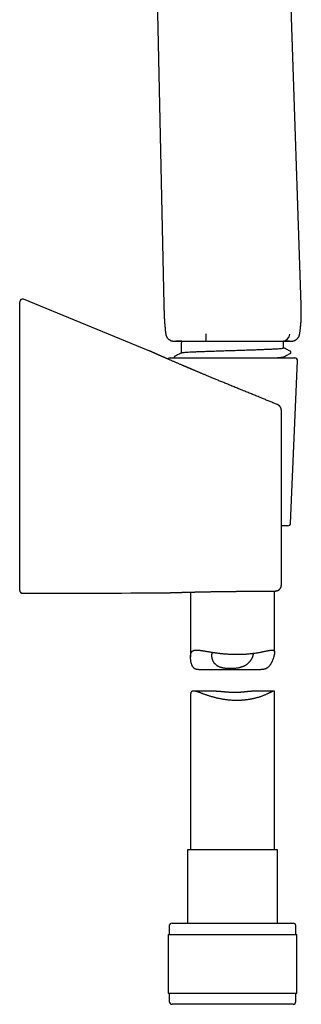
# Model space of a CAD drawing. Header units: millimetres. Extents: x 8 to 571, y 12 to 813.
# Tile 366 of 369: x 488 to 538, y 461 to 637. Entities that reach past the tile are written whole.
import ezdxf

# ---------------------------------------------------------------- set-up
doc = ezdxf.new("R2010")
doc.units = ezdxf.units.MM

msp = doc.modelspace()

# ---------------------------------------------------------------- linework, layer by layer
at = {"color": 7, "linetype": 'Continuous', "lineweight": 30}
for p, q in [((510.95, 706.57), (513.53, 585.87)), ((538.03, 585.87), (534.26, 698.09)), ((487.8, 586.05), (487.8, 586.41)), ((510.72, 577.73), (488.49, 586.88)), ((516.67, 579.37), (515.66, 579.37)), ((516.67, 579.37), (516.67, 579.12)), ((516.67, 577.49), (516.67, 579.09)), ((516.74, 579.37), (516.74, 579.37)), ((521.04, 579.37), (521.04, 579.37)), ((534.76, 579.37), (534.76, 579.37)), ((534.92, 578.17), (534.92, 579.37)), ((535.94, 579.37), (534.92, 579.37)), ((510.93, 577.64), (510.72, 577.73)), ((516.7, 577.48), (516.67, 577.49)), ((516.67, 577.46), (516.67, 577.29)), ((514.67, 576.37), (536.92, 576.37)), ((534.94, 576.37), (534.9, 576.39)), ((534.92, 576.38), (534.92, 576.58)), ((536.17, 546.85), (537.42, 575.85)), ((533.92, 567.99), (533.94, 567.98)), ((534.52, 535.98), (534.52, 566.83)), ((534.52, 566.83), (534.52, 566.83)), ((535.67, 546.37), (534.52, 546.37)), ((518.3, 534.53), (518.3, 522.92)), ((532.52, 534.68), (532.5, 534.68)), ((533.3, 523.77), (533.3, 534.71)), ((533.63, 534.74), (533.63, 534.74)), ((519.72, 520.69), (530.84, 520.69)), ((518.3, 516.14), (518.3, 488.49)), ((522.86, 516.85), (518.82, 516.85)), ((533.19, 516.85), (529.15, 516.85)), ((533.3, 488.49), (533.3, 516.72)), ((517.75, 488.49), (517.75, 475.37)), ((526.63, 488.49), (517.75, 488.49)), ((533.85, 488.49), (526.63, 488.49)), ((533.85, 475.37), (533.85, 488.49)), ((515, 475.37), (526.91, 475.37)), ((526.91, 475.37), (536.6, 475.37)), ((514.32, 473.37), (514.32, 462.87)), ((514.32, 473.37), (526.98, 473.37)), ((514.5, 474.87), (514.5, 473.37)), ((526.98, 473.37), (537.27, 473.37)), ((537.1, 473.37), (537.1, 474.87)), ((537.27, 462.87), (537.27, 473.37)), ((514.32, 462.87), (526.98, 462.87)), ((514.5, 462.87), (514.5, 461.37)), ((526.98, 462.87), (537.27, 462.87)), ((537.1, 461.37), (537.1, 462.87)), ((536.6, 460.87), (515, 460.87))]:
    msp.add_line(p, q, dxfattribs=at)
at = {"color": 7, "linetype": 'Continuous', "lineweight": 30, "flags": 128}
for points in [[(533.83, 568.03), (533.89, 568.01), (533.91, 567.99)], [(533.69, 534.75), (533.67, 534.75), (533.63, 534.74)]]:
    msp.add_lwpolyline(points, dxfattribs=at)
at = {"color": 7, "linetype": 'Continuous', "lineweight": 30}
for centre, radius, start, end in [((488.3, 586.41), 0.5, 67.6341, 180), ((506.17, 580.42), 14.91, 355.9722, 0.9507), ((534.58, 580.8), 1.44, 277.243, 353.6376), ((514.67, 575.87), 0.5, 90, 142.4735), ((536.92, 575.87), 0.5, 357.5187, 90), ((535.67, 546.87), 0.5, 270, 357.5187), ((487.8, 4534.33), 4000, 270.00716, 270.37681), ((514.09, 536.01), 1.6, 270.4175, 271.8728), ((515, 474.87), 0.5, 90, 180), ((536.6, 474.87), 0.5, 0, 90), ((515, 461.37), 0.5, 180, 270), ((536.6, 461.37), 0.5, 270, 0)]:
    msp.add_arc(centre, radius, start, end, dxfattribs=at)
for start_param, end_param in [(3.015937, 3.141593), (0, 0.045193)]:
    msp.add_ellipse((525.8, 579.37), major_axis=(9.12, 0), ratio=0.013964, start_param=start_param, end_param=end_param, dxfattribs=at)
for points, knots in [([(487.8, 584.85), (487.8, 584.89), (487.8, 584.97), (487.8, 585.08), (487.8, 585.2), (487.8, 585.31), (487.8, 585.42), (487.8, 585.52), (487.8, 585.62), (487.8, 585.71), (487.8, 585.79), (487.8, 585.86), (487.8, 585.93), (487.8, 585.98), (487.8, 586.01), (487.8, 586.04), (487.8, 586.05), (487.8, 586.05)], [0, 0, 0, 0, 0.066455, 0.13318, 0.199891, 0.266327, 0.331195, 0.39606, 0.464268, 0.532652, 0.600837, 0.667266, 0.733885, 0.800295, 0.866793, 0.933506, 1, 1, 1, 1]), ([(487.8, 536.23), (487.8, 538.26), (487.8, 542.31), (487.8, 548.39), (487.8, 554.46), (487.8, 560.54), (487.8, 566.62), (487.8, 572.69), (487.8, 578.77), (487.8, 582.82), (487.8, 584.85)], [0, 0, 0, 0, 0.124996, 0.249992, 0.374989, 0.499987, 0.624989, 0.749992, 0.874996, 1, 1, 1, 1]), ([(513.53, 585.87), (513.53, 585.63), (513.55, 585.14), (513.57, 584.42), (513.6, 583.69), (513.64, 582.96), (513.7, 582.21), (513.77, 581.46), (513.83, 580.95), (513.86, 580.7)], [0, 0, 0, 0, 0.140047, 0.280086, 0.420075, 0.560016, 0.706623, 0.853279, 1, 1, 1, 1]), ([(537.76, 580.64), (537.78, 580.71), (537.8, 580.87), (537.84, 581.1), (537.87, 581.33), (537.9, 581.55), (537.92, 581.76), (537.95, 581.96), (537.96, 582.14), (537.98, 582.31), (538, 582.47), (538.01, 582.62), (538.02, 582.77), (538.03, 582.91), (538.04, 583.04), (538.04, 583.17), (538.05, 583.28), (538.05, 583.38), (538.06, 583.47), (538.06, 583.54), (538.06, 583.61), (538.06, 583.66), (538.06, 583.7), (538.06, 583.73), (538.06, 583.76), (538.07, 583.79), (538.07, 583.82), (538.07, 583.87), (538.07, 583.92), (538.07, 583.97), (538.07, 584.04), (538.07, 584.13), (538.07, 584.22), (538.07, 584.32), (538.07, 584.43), (538.07, 584.55), (538.07, 584.68), (538.06, 584.83), (538.06, 584.98), (538.05, 585.14), (538.05, 585.31), (538.04, 585.49), (538.04, 585.67), (538.03, 585.8), (538.03, 585.87)], [0, 0, 0, 0, 0.042565, 0.089091, 0.13357, 0.175997, 0.216372, 0.254695, 0.288948, 0.321376, 0.351981, 0.380763, 0.407722, 0.436146, 0.462219, 0.485942, 0.507315, 0.52634, 0.543016, 0.557345, 0.569326, 0.578961, 0.586249, 0.592046, 0.597766, 0.603428, 0.6098, 0.617741, 0.627251, 0.63833, 0.651338, 0.666809, 0.684748, 0.703719, 0.724841, 0.748116, 0.773542, 0.801121, 0.830853, 0.860858, 0.892777, 0.926608, 0.962349, 1, 1, 1, 1]), ([(513.86, 580.69), (513.87, 580.65), (513.88, 580.57), (513.91, 580.45), (513.95, 580.34), (514, 580.22), (514.06, 580.1), (514.13, 579.99), (514.21, 579.89), (514.3, 579.79), (514.4, 579.7), (514.51, 579.62), (514.63, 579.55), (514.74, 579.49), (514.86, 579.45), (514.99, 579.41), (515.11, 579.39), (515.18, 579.38), (515.22, 579.37)], [0, 0, 0, 0, 0.058029, 0.117642, 0.178697, 0.241031, 0.30445, 0.36874, 0.433668, 0.498984, 0.564433, 0.629752, 0.694685, 0.758983, 0.822411, 0.884756, 0.945824, 1, 1, 1, 1]), ([(515.22, 579.37), (515.22, 579.37), (515.22, 579.37), (515.24, 579.37), (515.27, 579.37), (515.3, 579.37), (515.33, 579.37), (515.37, 579.37), (515.42, 579.37), (515.48, 579.37), (515.54, 579.37), (515.61, 579.37), (515.69, 579.37), (515.77, 579.37), (515.86, 579.37), (515.95, 579.37), (516.06, 579.37), (516.17, 579.37), (516.28, 579.37), (516.4, 579.37), (516.53, 579.37), (516.65, 579.37), (516.72, 579.37), (516.74, 579.37)], [0, 0, 0, 0, 0.061167, 0.131261, 0.178232, 0.225205, 0.272176, 0.319229, 0.366285, 0.413338, 0.459987, 0.506638, 0.553288, 0.600018, 0.64675, 0.69348, 0.740454, 0.787431, 0.834405, 0.881459, 0.928516, 0.97557, 1, 1, 1, 1]), ([(515.61, 579.37), (515.62, 579.37), (515.63, 579.37), (515.65, 579.37), (515.66, 579.37)], [0, 0, 0, 0, 0.405092, 1, 1, 1, 1]), ([(516.74, 579.37), (516.76, 579.37), (516.8, 579.37), (516.85, 579.37), (516.92, 579.37), (516.98, 579.37), (517.05, 579.37), (517.13, 579.37), (517.21, 579.37), (517.3, 579.37), (517.41, 579.37), (517.53, 579.37), (517.67, 579.37), (517.81, 579.37), (517.97, 579.37), (518.13, 579.37), (518.29, 579.37), (518.46, 579.37), (518.64, 579.37), (518.83, 579.37), (519.02, 579.37), (519.2, 579.37), (519.36, 579.37), (519.52, 579.37), (519.67, 579.37), (519.83, 579.37), (519.98, 579.37), (520.13, 579.37), (520.27, 579.37), (520.44, 579.37), (520.63, 579.37), (520.84, 579.37), (520.97, 579.37), (521.04, 579.37)], [0, 0, 0, 0, 0.032657, 0.065329, 0.097973, 0.130591, 0.15765, 0.184761, 0.21192, 0.239084, 0.266187, 0.30209, 0.338025, 0.373963, 0.409868, 0.44681, 0.483782, 0.520756, 0.557699, 0.595594, 0.633507, 0.671401, 0.700374, 0.72937, 0.758353, 0.787309, 0.813486, 0.839704, 0.865921, 0.892096, 0.928051, 0.964025, 1, 1, 1, 1]), ([(521.04, 579.37), (521.17, 579.37), (521.43, 579.37), (521.81, 579.37), (522.17, 579.37), (522.53, 579.37), (522.87, 579.37), (523.21, 579.37), (523.54, 579.37), (523.87, 579.37), (524.2, 579.37), (524.52, 579.37), (524.82, 579.37), (525.02, 579.37), (525.11, 579.37)], [0, 0, 0, 0, 0.095187, 0.187727, 0.277625, 0.36489, 0.449516, 0.531499, 0.610841, 0.695067, 0.776098, 0.853925, 0.928555, 1, 1, 1, 1]), ([(526.78, 579.37), (526.93, 579.37), (527.25, 579.37), (527.72, 579.37), (528.19, 579.37), (528.64, 579.37), (529.06, 579.37), (529.36, 579.37), (529.56, 579.37), (529.65, 579.37), (529.74, 579.37), (529.82, 579.37), (529.89, 579.37), (529.97, 579.37), (530.1, 579.37), (530.3, 579.37), (530.56, 579.37), (530.83, 579.37), (531.11, 579.37), (531.39, 579.37), (531.69, 579.37), (531.99, 579.37), (532.3, 579.37), (532.51, 579.37), (532.62, 579.37)], [0, 0, 0, 0, 0.078147, 0.156354, 0.234662, 0.3131, 0.382203, 0.451361, 0.466896, 0.482435, 0.497978, 0.510984, 0.523794, 0.536786, 0.54996, 0.593087, 0.638053, 0.684855, 0.73349, 0.783953, 0.835301, 0.888423, 0.943322, 1, 1, 1, 1]), ([(532.62, 579.37), (532.62, 579.37), (532.66, 579.37), (532.75, 579.37), (532.88, 579.37), (533.01, 579.37), (533.13, 579.37), (533.26, 579.37), (533.38, 579.37), (533.49, 579.37), (533.61, 579.37), (533.71, 579.37), (533.84, 579.37), (533.98, 579.37), (534.14, 579.37), (534.28, 579.37), (534.4, 579.37), (534.49, 579.37), (534.58, 579.37), (534.67, 579.37), (534.73, 579.37), (534.76, 579.37)], [0, 0, 0, 0, 0.000024, 0.045742, 0.091518, 0.137257, 0.182917, 0.228537, 0.275948, 0.323408, 0.370942, 0.418506, 0.466003, 0.539658, 0.613323, 0.686937, 0.743759, 0.800687, 0.857639, 0.914495, 1, 1, 1, 1]), ([(534.76, 579.37), (534.83, 579.37), (534.95, 579.37), (535.13, 579.37), (535.3, 579.37), (535.45, 579.37), (535.6, 579.37), (535.73, 579.37), (535.85, 579.37), (535.96, 579.37), (536.05, 579.37), (536.14, 579.37), (536.22, 579.37), (536.28, 579.37), (536.33, 579.37), (536.37, 579.37), (536.4, 579.37), (536.41, 579.37), (536.41, 579.37), (536.41, 579.37)], [0, 0, 0, 0, 0.059444, 0.118897, 0.178342, 0.238088, 0.297843, 0.357589, 0.417008, 0.476426, 0.535975, 0.595524, 0.655321, 0.71515, 0.77429, 0.833462, 0.895054, 0.956646, 1, 1, 1, 1]), ([(535.94, 579.37), (535.96, 579.37), (535.97, 579.37), (535.99, 579.37), (536, 579.37)], [0, 0, 0, 0, 0.628524, 1, 1, 1, 1]), ([(536.41, 579.37), (536.45, 579.38), (536.52, 579.39), (536.64, 579.41), (536.76, 579.44), (536.88, 579.49), (536.99, 579.54), (537.1, 579.61), (537.21, 579.68), (537.3, 579.77), (537.4, 579.86), (537.48, 579.96), (537.55, 580.06), (537.61, 580.17), (537.67, 580.28), (537.71, 580.4), (537.74, 580.51), (537.76, 580.59), (537.76, 580.63)], [0, 0, 0, 0, 0.05424, 0.115448, 0.177851, 0.241267, 0.305492, 0.370307, 0.43548, 0.500771, 0.565936, 0.630738, 0.694942, 0.758331, 0.820701, 0.881872, 0.941684, 1, 1, 1, 1]), ([(528.18, 570.34), (528.04, 570.4), (527.75, 570.52), (527.31, 570.69), (526.89, 570.87), (526.48, 571.04), (526.08, 571.2), (525.69, 571.36), (525.31, 571.51), (524.94, 571.67), (524.58, 571.81), (524.23, 571.96), (523.88, 572.1), (523.54, 572.24), (523.21, 572.38), (522.89, 572.51), (522.58, 572.64), (522.27, 572.77), (521.98, 572.89), (521.69, 573.01), (521.42, 573.13), (521.15, 573.24), (520.9, 573.34), (520.66, 573.44), (520.43, 573.54), (520.2, 573.63), (519.99, 573.72), (519.79, 573.81), (519.59, 573.89), (519.41, 573.97), (519.24, 574.04), (519.07, 574.11), (518.92, 574.18), (518.77, 574.24), (518.64, 574.29), (518.52, 574.35), (518.4, 574.4), (518.3, 574.44), (518.21, 574.48), (518.14, 574.51), (518.08, 574.53), (518.02, 574.56), (517.95, 574.59), (517.86, 574.62), (517.77, 574.66), (517.67, 574.71), (517.55, 574.76), (517.43, 574.81), (517.3, 574.87), (517.16, 574.92), (517.02, 574.98), (516.86, 575.06), (516.67, 575.14), (516.45, 575.23), (516.23, 575.33), (516, 575.42), (515.78, 575.52), (515.54, 575.62), (515.32, 575.72), (515.09, 575.82), (514.87, 575.91), (514.65, 576.01), (514.43, 576.1), (514.21, 576.2), (514.01, 576.28), (513.84, 576.36), (513.68, 576.43), (513.53, 576.5), (513.39, 576.56), (513.25, 576.62), (513.11, 576.68), (512.98, 576.74), (512.84, 576.8), (512.72, 576.85), (512.6, 576.9), (512.49, 576.95), (512.39, 577), (512.29, 577.04), (512.2, 577.08), (512.12, 577.11), (512.05, 577.15), (511.99, 577.17), (511.94, 577.2), (511.89, 577.21), (511.85, 577.23), (511.82, 577.25), (511.78, 577.26), (511.75, 577.28), (511.71, 577.3), (511.66, 577.32), (511.6, 577.34), (511.55, 577.37), (511.49, 577.39), (511.43, 577.42), (511.38, 577.44), (511.33, 577.47), (511.27, 577.49), (511.22, 577.51), (511.17, 577.53), (511.13, 577.55), (511.08, 577.57), (511.04, 577.59), (511, 577.61), (510.97, 577.62), (510.95, 577.63), (510.94, 577.64), (510.93, 577.64), (510.93, 577.64), (510.93, 577.64), (510.93, 577.64), (510.93, 577.64)], [0, 0, 0, 0, 0.0190228, 0.0375853, 0.055723, 0.0734675, 0.0908182, 0.10745, 0.123655, 0.139447, 0.1548497, 0.1701771, 0.1851216, 0.1996929, 0.2138995, 0.2277484, 0.2412457, 0.2544035, 0.2671919, 0.2796173, 0.2916609, 0.3033067, 0.3145434, 0.3251811, 0.3354267, 0.3452799, 0.3547272, 0.3639465, 0.3727412, 0.3811108, 0.3890543, 0.3965705, 0.4036581, 0.4103153, 0.4165274, 0.4223072, 0.4276529, 0.4325106, 0.4368386, 0.4398654, 0.4426288, 0.4456455, 0.4490245, 0.4527671, 0.4573748, 0.4624383, 0.4679588, 0.4739373, 0.4803742, 0.4871888, 0.4941835, 0.5013472, 0.5120671, 0.5231456, 0.5345872, 0.5463971, 0.5585816, 0.5711479, 0.5841046, 0.5963332, 0.6089069, 0.6218357, 0.6351349, 0.6488189, 0.6628709, 0.6730991, 0.6834939, 0.6938023, 0.7038158, 0.713541, 0.7229794, 0.7337372, 0.7441006, 0.7540707, 0.7636482, 0.7730165, 0.7819754, 0.7905239, 0.7986607, 0.8063842, 0.8136926, 0.8205837, 0.8252394, 0.8296811, 0.8339083, 0.8379211, 0.8417182, 0.845581, 0.849731, 0.8559046, 0.8626146, 0.8698541, 0.8776229, 0.8850075, 0.8928153, 0.901047, 0.9097042, 0.9186676, 0.9274582, 0.9360281, 0.9443779, 0.9566113, 0.9683429, 0.9795739, 0.9832354, 0.9869106, 0.9908373, 0.9950371, 0.9995123, 1, 1, 1, 1]), ([(516.69, 577.3), (516.49, 577.19), (516.09, 576.98), (515.69, 576.78), (515.49, 576.67)], [0, 0, 0, 0, 0.499968, 1, 1, 1, 1]), ([(516.69, 577.29), (516.69, 577.29), (516.69, 577.31), (516.83, 577.33), (517.12, 577.37), (517.56, 577.4), (518.13, 577.44), (518.82, 577.48), (519.62, 577.51), (520.53, 577.55), (521.52, 577.58), (522.57, 577.62), (523.68, 577.65), (524.83, 577.69), (525.98, 577.73), (527.14, 577.76), (528.27, 577.8), (529.37, 577.84), (530.4, 577.87), (531.37, 577.91), (532.24, 577.94), (533.01, 577.98), (533.66, 578.02), (534.19, 578.05), (534.58, 578.09), (534.83, 578.13), (534.93, 578.15), (534.91, 578.17), (534.91, 578.17)], [0, 0, 0, 0, 0.0040157, 0.0451291, 0.0862426, 0.1273561, 0.1684697, 0.2095833, 0.250697, 0.2918107, 0.3329245, 0.3740383, 0.4151521, 0.456266, 0.4973799, 0.5384939, 0.579608, 0.620722, 0.6618362, 0.7029503, 0.7440645, 0.7851788, 0.8262931, 0.8674075, 0.9085219, 0.9496363, 0.9907508, 1, 1, 1, 1]), ([(534.9, 576.57), (535.1, 576.67), (535.5, 576.88), (535.9, 577.09), (536.11, 577.2)], [0, 0, 0, 0, 0.4999656, 1, 1, 1, 1]), ([(536.11, 577.58), (535.9, 577.68), (535.51, 577.89), (535.11, 578.09), (534.92, 578.19)], [0, 0, 0, 0, 0.508013, 1, 1, 1, 1]), ([(536.11, 577.2), (536.11, 577.2), (536.13, 577.21), (536.15, 577.23), (536.17, 577.24), (536.18, 577.26), (536.2, 577.28), (536.2, 577.29), (536.21, 577.31), (536.21, 577.32), (536.22, 577.34), (536.22, 577.36), (536.23, 577.38), (536.22, 577.4), (536.22, 577.42), (536.22, 577.43), (536.22, 577.44), (536.21, 577.45), (536.21, 577.46), (536.2, 577.49), (536.18, 577.51), (536.16, 577.53), (536.14, 577.56), (536.12, 577.57), (536.1, 577.58)], [0, 0, 0, 0, 0.086155, 0.162686, 0.229498, 0.286523, 0.333759, 0.35374, 0.37307, 0.399311, 0.43341, 0.472056, 0.504528, 0.536907, 0.563125, 0.58041, 0.589238, 0.596399, 0.632783, 0.681681, 0.743074, 0.816803, 0.902581, 1, 1, 1, 1]), ([(515.49, 576.67), (515.48, 576.67), (515.47, 576.66), (515.45, 576.65), (515.44, 576.63), (515.42, 576.62), (515.42, 576.61), (515.41, 576.6), (515.4, 576.59), (515.39, 576.57), (515.38, 576.55), (515.37, 576.52), (515.37, 576.49), (515.37, 576.47), (515.37, 576.45), (515.37, 576.44), (515.37, 576.43), (515.38, 576.42), (515.38, 576.41), (515.39, 576.39), (515.39, 576.38), (515.4, 576.37), (515.4, 576.37)], [0, 0, 0, 0, 0.1049819, 0.1998074, 0.2846183, 0.3595971, 0.3831513, 0.4163909, 0.4627306, 0.5179657, 0.5701492, 0.6186334, 0.6881437, 0.7567296, 0.7855862, 0.8071214, 0.8214001, 0.8293483, 0.8635068, 0.908579, 0.9646311, 1, 1, 1, 1]), ([(532.54, 576.37), (532.69, 576.38), (533.07, 576.39), (533.57, 576.42), (534.03, 576.45), (534.37, 576.48), (534.61, 576.5), (534.79, 576.53), (534.88, 576.55), (534.9, 576.56), (534.9, 576.57)], [0, 0, 0, 0, 0.1051198, 0.2716658, 0.4252755, 0.565946, 0.6936745, 0.8084585, 0.9563242, 1, 1, 1, 1]), ([(533.81, 568.04), (533.76, 568.06), (533.6, 568.13), (533.33, 568.24), (533, 568.38), (532.66, 568.51), (532.33, 568.65), (531.99, 568.79), (531.65, 568.93), (531.3, 569.07), (530.93, 569.22), (530.54, 569.38), (530.15, 569.54), (529.76, 569.7), (529.37, 569.86), (528.98, 570.02), (528.58, 570.18), (528.32, 570.29), (528.18, 570.34)], [0, 0, 0, 0, 0.0297724, 0.0925677, 0.1551424, 0.2175439, 0.2787063, 0.3397832, 0.4005742, 0.4609758, 0.529203, 0.5970596, 0.6646082, 0.7319111, 0.7990414, 0.86606, 0.9330267, 1, 1, 1, 1]), ([(533.88, 568.01), (533.88, 568.01), (533.86, 568.02), (533.84, 568.03), (533.82, 568.04), (533.81, 568.04)], [0, 0, 0, 0, 0.233014, 0.736757, 1, 1, 1, 1]), ([(533.92, 567.99), (533.92, 567.99), (533.92, 567.99), (533.91, 567.99), (533.91, 567.99)], [0, 0, 0, 0, 0.699221, 1, 1, 1, 1]), ([(534.52, 566.83), (534.52, 566.85), (534.52, 566.9), (534.52, 566.96), (534.51, 567.02), (534.51, 567.08), (534.5, 567.13), (534.49, 567.19), (534.48, 567.25), (534.46, 567.3), (534.45, 567.36), (534.43, 567.41), (534.4, 567.46), (534.38, 567.51), (534.35, 567.56), (534.32, 567.62), (534.29, 567.67), (534.25, 567.72), (534.21, 567.77), (534.16, 567.81), (534.12, 567.85), (534.07, 567.89), (534.02, 567.93), (533.98, 567.96), (533.95, 567.97), (533.94, 567.98), (533.94, 567.98)], [0, 0, 0, 0, 0.059153, 0.114452, 0.164287, 0.210411, 0.251621, 0.294198, 0.341536, 0.384233, 0.426204, 0.467652, 0.50872, 0.549501, 0.590059, 0.630436, 0.675011, 0.719266, 0.763107, 0.806556, 0.849639, 0.892385, 0.93482, 0.976972, 0.997942, 1, 1, 1, 1]), ([(487.8, 535.15), (487.8, 535.15), (487.8, 535.16), (487.8, 535.17), (487.8, 535.2), (487.8, 535.25), (487.8, 535.31), (487.8, 535.38), (487.8, 535.46), (487.8, 535.55), (487.8, 535.65), (487.8, 535.76), (487.8, 535.87), (487.8, 535.99), (487.8, 536.11), (487.8, 536.19), (487.8, 536.23)], [0, 0, 0, 0, 0.0556465, 0.1112929, 0.1853058, 0.2595544, 0.3335671, 0.4075475, 0.4817636, 0.5557439, 0.6297077, 0.7039071, 0.7778708, 0.8518352, 0.9260356, 1, 1, 1, 1]), ([(487.8, 534.83), (487.8, 534.84), (487.8, 534.84), (487.8, 534.86), (487.8, 534.89), (487.8, 534.93), (487.8, 534.97), (487.8, 535.02), (487.8, 535.08), (487.8, 535.13), (487.8, 535.15)], [0, 0, 0, 0, 0.124979, 0.249958, 0.374945, 0.499932, 0.624945, 0.749958, 0.874979, 1, 1, 1, 1]), ([(533.63, 534.74), (533.64, 534.74), (533.67, 534.75), (533.72, 534.76), (533.78, 534.78), (533.83, 534.8), (533.88, 534.82), (533.94, 534.84), (533.99, 534.87), (534.03, 534.9), (534.08, 534.93), (534.12, 534.97), (534.17, 535), (534.21, 535.04), (534.24, 535.08), (534.28, 535.12), (534.31, 535.17), (534.34, 535.21), (534.37, 535.26), (534.39, 535.3), (534.41, 535.35), (534.43, 535.4), (534.45, 535.44), (534.46, 535.49), (534.48, 535.54), (534.49, 535.58), (534.5, 535.63), (534.5, 535.68), (534.51, 535.73), (534.52, 535.78), (534.52, 535.83), (534.52, 535.88), (534.52, 535.92), (534.52, 535.96), (534.52, 535.98)], [0, 0, 0, 0, 0.0204216, 0.0535874, 0.0865449, 0.1193012, 0.1518629, 0.1842359, 0.2164246, 0.2484331, 0.2802641, 0.3119195, 0.3434005, 0.3747065, 0.4058359, 0.4367849, 0.4675428, 0.498099, 0.5284407, 0.5585554, 0.5884368, 0.6180955, 0.647577, 0.6769842, 0.7064736, 0.7362846, 0.766819, 0.7986664, 0.8326988, 0.8702499, 0.898865, 0.9318552, 0.9608822, 1, 1, 1, 1]), ([(487.8, 534.84), (487.8, 534.81), (487.8, 534.77), (487.81, 534.7), (487.83, 534.65), (487.85, 534.6), (487.88, 534.55), (487.92, 534.5), (487.97, 534.45), (488.03, 534.41), (488.09, 534.37), (488.14, 534.35), (488.2, 534.34), (488.24, 534.33), (488.28, 534.33), (488.3, 534.33)], [0, 0, 0, 0, 0.0876588, 0.1772703, 0.2384277, 0.3022089, 0.3744505, 0.4558344, 0.5463329, 0.645839, 0.7263548, 0.8119399, 0.8719669, 0.9345508, 1, 1, 1, 1]), ([(514.14, 534.41), (514.14, 534.41), (514.14, 534.41), (514.14, 534.41), (514.15, 534.41), (514.16, 534.41), (514.17, 534.41), (514.19, 534.42), (514.21, 534.42), (514.23, 534.42), (514.26, 534.42), (514.29, 534.42), (514.32, 534.42), (514.36, 534.42), (514.4, 534.42), (514.44, 534.42), (514.49, 534.42), (514.54, 534.43), (514.59, 534.43), (514.65, 534.43), (514.71, 534.43), (514.77, 534.43), (514.84, 534.44), (514.91, 534.44), (514.98, 534.44), (515.06, 534.44), (515.14, 534.45), (515.22, 534.45), (515.31, 534.45), (515.39, 534.45), (515.48, 534.46), (515.58, 534.46), (515.68, 534.46), (515.78, 534.46), (515.88, 534.47), (515.99, 534.47), (516.09, 534.47), (516.21, 534.48), (516.32, 534.48), (516.44, 534.48), (516.56, 534.49), (516.68, 534.49), (516.8, 534.49), (516.93, 534.5), (517.06, 534.5), (517.19, 534.5), (517.33, 534.51), (517.47, 534.51), (517.61, 534.52), (517.75, 534.52), (517.9, 534.52), (518.04, 534.53), (518.19, 534.53), (518.35, 534.53), (518.5, 534.54), (518.66, 534.54), (518.81, 534.54), (518.97, 534.55), (519.14, 534.55), (519.3, 534.56), (519.47, 534.56), (519.63, 534.56), (519.8, 534.57), (519.97, 534.57), (520.15, 534.57), (520.32, 534.58), (520.5, 534.58), (520.68, 534.58), (520.86, 534.59), (521.04, 534.59), (521.22, 534.6), (521.4, 534.6), (521.59, 534.6), (521.77, 534.61), (521.96, 534.61), (522.15, 534.61), (522.34, 534.61), (522.53, 534.62), (522.72, 534.62), (522.91, 534.62), (523.1, 534.63), (523.3, 534.63), (523.49, 534.63), (523.69, 534.64), (523.88, 534.64), (524.08, 534.64), (524.27, 534.64), (524.47, 534.65), (524.67, 534.65), (524.87, 534.65), (525.07, 534.65), (525.27, 534.65), (525.46, 534.66), (525.66, 534.66), (525.86, 534.66), (526.06, 534.66), (526.26, 534.66), (526.46, 534.67), (526.66, 534.67), (526.85, 534.67), (527.05, 534.67), (527.25, 534.67), (527.45, 534.67), (527.64, 534.67), (527.84, 534.68), (528.03, 534.68), (528.23, 534.68), (528.42, 534.68), (528.61, 534.68), (528.81, 534.68), (529, 534.68), (529.19, 534.68), (529.38, 534.68), (529.57, 534.68), (529.76, 534.68), (529.94, 534.68), (530.13, 534.68), (530.31, 534.68), (530.5, 534.68), (530.68, 534.68), (530.86, 534.68), (531.04, 534.68), (531.21, 534.68), (531.39, 534.68), (531.56, 534.68), (531.73, 534.68), (531.9, 534.68), (532.07, 534.68), (532.24, 534.68), (532.37, 534.68), (532.45, 534.68), (532.47, 534.68)], [0, 0, 0, 0, 0.004134, 0.011462, 0.019092, 0.026919, 0.034718, 0.042469, 0.050366, 0.058228, 0.066069, 0.073899, 0.081723, 0.089545, 0.097371, 0.105202, 0.113043, 0.120898, 0.128773, 0.136598, 0.144436, 0.152293, 0.160164, 0.168043, 0.175923, 0.183798, 0.191661, 0.199507, 0.207329, 0.215125, 0.22292, 0.230726, 0.238555, 0.246402, 0.254262, 0.262129, 0.269996, 0.277855, 0.285701, 0.293528, 0.301328, 0.309101, 0.316921, 0.324764, 0.332596, 0.340419, 0.348238, 0.356055, 0.363874, 0.371697, 0.379528, 0.387371, 0.395229, 0.403076, 0.410893, 0.418737, 0.426587, 0.434416, 0.442208, 0.449988, 0.4578, 0.46561, 0.47342, 0.481235, 0.489056, 0.496895, 0.504726, 0.51255, 0.520369, 0.528185, 0.536001, 0.543818, 0.551637, 0.559462, 0.567294, 0.575135, 0.582959, 0.590776, 0.59858, 0.606374, 0.614163, 0.621948, 0.629734, 0.637524, 0.64532, 0.653126, 0.660946, 0.668783, 0.676608, 0.684426, 0.692243, 0.700062, 0.707886, 0.715717, 0.723505, 0.731322, 0.73915, 0.746966, 0.75475, 0.762517, 0.770338, 0.778146, 0.785945, 0.793738, 0.80153, 0.809322, 0.817118, 0.824921, 0.832734, 0.840561, 0.848406, 0.856173, 0.863956, 0.871769, 0.879604, 0.887453, 0.895309, 0.903162, 0.911002, 0.918822, 0.926614, 0.93437, 0.942113, 0.949951, 0.957776, 0.965592, 0.973403, 0.981212, 0.989022, 0.996836, 1, 1, 1, 1]), ([(532.47, 534.68), (532.48, 534.68), (532.49, 534.68), (532.51, 534.68), (532.52, 534.68)], [0, 0, 0, 0, 0.601388, 1, 1, 1, 1]), ([(532.52, 534.68), (532.53, 534.68), (532.57, 534.68), (532.63, 534.68), (532.71, 534.69), (532.78, 534.69), (532.85, 534.69), (532.92, 534.69), (532.98, 534.7), (533.04, 534.7), (533.1, 534.7), (533.16, 534.7), (533.22, 534.71), (533.27, 534.71), (533.32, 534.71), (533.37, 534.72), (533.42, 534.72), (533.47, 534.72), (533.52, 534.73), (533.57, 534.74), (533.61, 534.74), (533.62, 534.74), (533.63, 534.74)], [0, 0, 0, 0, 0.025325, 0.074921, 0.124469, 0.173921, 0.223377, 0.272909, 0.322619, 0.37262, 0.423039, 0.474016, 0.525618, 0.577933, 0.631466, 0.686061, 0.742496, 0.802185, 0.86832, 0.942068, 0.985311, 1, 1, 1, 1]), ([(519.72, 520.69), (519.71, 520.69), (519.65, 520.69), (519.56, 520.69), (519.46, 520.7), (519.37, 520.72), (519.29, 520.74), (519.21, 520.76), (519.13, 520.8), (519.05, 520.83), (518.98, 520.88), (518.92, 520.93), (518.85, 520.99), (518.8, 521.06), (518.74, 521.13), (518.69, 521.2), (518.65, 521.28), (518.6, 521.37), (518.56, 521.46), (518.52, 521.56), (518.47, 521.69), (518.43, 521.85), (518.39, 522.01), (518.36, 522.17), (518.34, 522.33), (518.32, 522.49), (518.3, 522.65), (518.3, 522.81), (518.29, 522.97), (518.3, 523.11), (518.31, 523.22), (518.32, 523.32), (518.33, 523.42), (518.35, 523.51), (518.38, 523.61), (518.41, 523.69), (518.45, 523.77), (518.5, 523.85), (518.55, 523.91), (518.61, 523.97), (518.67, 524.02), (518.74, 524.06), (518.82, 524.09), (518.9, 524.12), (518.98, 524.15), (519.08, 524.16), (519.18, 524.17), (519.28, 524.18), (519.41, 524.18), (519.55, 524.17), (519.71, 524.16), (519.88, 524.15), (520.06, 524.12), (520.25, 524.1), (520.45, 524.06), (520.66, 524.03), (520.88, 523.99), (521.1, 523.96), (521.33, 523.92), (521.56, 523.88), (521.81, 523.84), (522.06, 523.8), (522.31, 523.76), (522.58, 523.72), (522.85, 523.68), (523.14, 523.64), (523.44, 523.6), (523.74, 523.57), (524.05, 523.54), (524.36, 523.51), (524.68, 523.49), (525, 523.47), (525.32, 523.45), (525.64, 523.43), (525.94, 523.43), (526.25, 523.42), (526.56, 523.42), (526.87, 523.42), (527.18, 523.43), (527.49, 523.43), (527.79, 523.45), (528.08, 523.46), (528.37, 523.48), (528.64, 523.51), (528.92, 523.53), (529.2, 523.56), (529.47, 523.59), (529.73, 523.63), (529.99, 523.66), (530.24, 523.7), (530.48, 523.74), (530.71, 523.78), (530.94, 523.82), (531.16, 523.87), (531.37, 523.91), (531.57, 523.95), (531.77, 523.99), (531.95, 524.03), (532.13, 524.07), (532.29, 524.1), (532.43, 524.13), (532.54, 524.15), (532.63, 524.16), (532.72, 524.17), (532.8, 524.18), (532.88, 524.18), (532.94, 524.18), (533.01, 524.17), (533.06, 524.16), (533.11, 524.14), (533.16, 524.12), (533.2, 524.09), (533.23, 524.05), (533.25, 524.01), (533.27, 523.96), (533.29, 523.9), (533.29, 523.83), (533.3, 523.76), (533.29, 523.67), (533.28, 523.58), (533.27, 523.48), (533.25, 523.38), (533.22, 523.26), (533.19, 523.12), (533.15, 522.98), (533.11, 522.83), (533.06, 522.68), (533.01, 522.53), (532.95, 522.37), (532.89, 522.21), (532.82, 522.06), (532.74, 521.9), (532.66, 521.75), (532.57, 521.6), (532.48, 521.47), (532.39, 521.36), (532.31, 521.27), (532.23, 521.18), (532.14, 521.09), (532.04, 521.02), (531.94, 520.95), (531.83, 520.88), (531.71, 520.83), (531.6, 520.79), (531.47, 520.75), (531.35, 520.73), (531.22, 520.71), (531.08, 520.69), (530.95, 520.69), (530.87, 520.69), (530.84, 520.69)], [0, 0, 0, 0, 0.001836, 0.008095, 0.01269, 0.017286, 0.021909, 0.026532, 0.031252, 0.035971, 0.04073, 0.045488, 0.050085, 0.054683, 0.059311, 0.063939, 0.068644, 0.073348, 0.078071, 0.082793, 0.090075, 0.097357, 0.104667, 0.111976, 0.119323, 0.126673, 0.133894, 0.14112, 0.148686, 0.156252, 0.161326, 0.1664, 0.171474, 0.177338, 0.183202, 0.189112, 0.195022, 0.20108, 0.207138, 0.213248, 0.219357, 0.225221, 0.231085, 0.236989, 0.242893, 0.248913, 0.254933, 0.260987, 0.267042, 0.274852, 0.282661, 0.29053, 0.298399, 0.306435, 0.314471, 0.32256, 0.330648, 0.338601, 0.346553, 0.354552, 0.362551, 0.370695, 0.378838, 0.387031, 0.395224, 0.403898, 0.412572, 0.421309, 0.430045, 0.438984, 0.447923, 0.456934, 0.465945, 0.474342, 0.482738, 0.491196, 0.499654, 0.508305, 0.516956, 0.525675, 0.534393, 0.542601, 0.55081, 0.559074, 0.567338, 0.575776, 0.584213, 0.592709, 0.601204, 0.609588, 0.617972, 0.626411, 0.63485, 0.643459, 0.652068, 0.660736, 0.669404, 0.678074, 0.686744, 0.695478, 0.704213, 0.710184, 0.716156, 0.722126, 0.728156, 0.734189, 0.740219, 0.746139, 0.752059, 0.758014, 0.763969, 0.770043, 0.776116, 0.782236, 0.788356, 0.794279, 0.800202, 0.806173, 0.812145, 0.818268, 0.824391, 0.830565, 0.836739, 0.843715, 0.850694, 0.857671, 0.864703, 0.871735, 0.878767, 0.885886, 0.893007, 0.900126, 0.907291, 0.914458, 0.921621, 0.926863, 0.932104, 0.937374, 0.942643, 0.948029, 0.953415, 0.958857, 0.964298, 0.969544, 0.974791, 0.980085, 0.985379, 0.990805, 0.99623, 1, 1, 1, 1]), ([(522.22, 523.77), (522.22, 523.77), (522.21, 523.75), (522.18, 523.72), (522.15, 523.67), (522.12, 523.61), (522.1, 523.55), (522.08, 523.48), (522.06, 523.41), (522.05, 523.33), (522.04, 523.24), (522.04, 523.13), (522.05, 523.01), (522.07, 522.89), (522.09, 522.77), (522.12, 522.65), (522.16, 522.52), (522.21, 522.4), (522.26, 522.28), (522.33, 522.15), (522.4, 522.03), (522.48, 521.91), (522.57, 521.8), (522.67, 521.69), (522.79, 521.58), (522.89, 521.49), (522.99, 521.42), (523.08, 521.37), (523.17, 521.32), (523.27, 521.27), (523.37, 521.22), (523.48, 521.18), (523.59, 521.14), (523.7, 521.11), (523.81, 521.07), (523.93, 521.05), (524.05, 521.02), (524.18, 521), (524.31, 520.98), (524.44, 520.96), (524.57, 520.95), (524.72, 520.93), (524.88, 520.92), (525.05, 520.91), (525.23, 520.91), (525.35, 520.91), (525.41, 520.91)], [0, 0, 0, 0, 0.000976, 0.01973, 0.038611, 0.057492, 0.07675, 0.096008, 0.115385, 0.134762, 0.162423, 0.190086, 0.217968, 0.245851, 0.274291, 0.302732, 0.331331, 0.35993, 0.388887, 0.417844, 0.446999, 0.476152, 0.50607, 0.535986, 0.566257, 0.596526, 0.61537, 0.634214, 0.65318, 0.672145, 0.691516, 0.710885, 0.730404, 0.749922, 0.768769, 0.787616, 0.806599, 0.825582, 0.844981, 0.864381, 0.88392, 0.903459, 0.927436, 0.951476, 0.975706, 1, 1, 1, 1]), ([(525.41, 520.91), (525.46, 520.91), (525.55, 520.91), (525.69, 520.91), (525.83, 520.92), (525.98, 520.92), (526.12, 520.93), (526.26, 520.95), (526.41, 520.96), (526.55, 520.98), (526.69, 521), (526.82, 521.02), (526.96, 521.05), (527.09, 521.08), (527.22, 521.11), (527.35, 521.15), (527.48, 521.19), (527.6, 521.23), (527.72, 521.28), (527.83, 521.32), (527.93, 521.38), (528.04, 521.43), (528.14, 521.49), (528.23, 521.55), (528.33, 521.62), (528.43, 521.69), (528.54, 521.78), (528.65, 521.88), (528.76, 521.99), (528.85, 522.1), (528.95, 522.22), (529.03, 522.33), (529.11, 522.45), (529.19, 522.57), (529.26, 522.69), (529.32, 522.81), (529.37, 522.93), (529.42, 523.05), (529.46, 523.16), (529.49, 523.28), (529.52, 523.39), (529.54, 523.48), (529.54, 523.55), (529.54, 523.59), (529.54, 523.6)], [0, 0, 0, 0, 0.0203362, 0.0406724, 0.0611429, 0.0816134, 0.1025119, 0.1234103, 0.14446, 0.1655097, 0.1858478, 0.2061858, 0.226672, 0.2471581, 0.2681189, 0.2890797, 0.3102082, 0.3313367, 0.3510618, 0.3707871, 0.3906429, 0.4104988, 0.4307349, 0.4509712, 0.4713237, 0.4916764, 0.5199511, 0.5482269, 0.5767266, 0.6052273, 0.6343165, 0.6634063, 0.6926586, 0.7219111, 0.7514175, 0.7809236, 0.8105932, 0.8402619, 0.8705403, 0.900817, 0.9313902, 0.9619609, 0.9822018, 1, 1, 1, 1]), ([(533.29, 516.72), (533.29, 516.73), (533.29, 516.76), (533.29, 516.79), (533.27, 516.82), (533.25, 516.84), (533.23, 516.85), (533.19, 516.85), (533.15, 516.85), (533.1, 516.84), (533.04, 516.82), (532.97, 516.8), (532.9, 516.76), (532.81, 516.72), (532.72, 516.68), (532.62, 516.63), (532.5, 516.57), (532.36, 516.51), (532.2, 516.43), (532.03, 516.35), (531.85, 516.27), (531.65, 516.18), (531.45, 516.09), (531.23, 516.01), (531, 515.92), (530.77, 515.84), (530.53, 515.76), (530.27, 515.68), (530.04, 515.62), (529.83, 515.56), (529.64, 515.51), (529.45, 515.47), (529.26, 515.43), (529.06, 515.39), (528.83, 515.35), (528.57, 515.31), (528.28, 515.27), (527.99, 515.23), (527.72, 515.21), (527.48, 515.19), (527.27, 515.18), (527.05, 515.17), (526.84, 515.16), (526.62, 515.16), (526.39, 515.16), (526.13, 515.17), (525.85, 515.18), (525.56, 515.2), (525.28, 515.22), (525, 515.25), (524.71, 515.28), (524.43, 515.32), (524.15, 515.36), (523.87, 515.41), (523.61, 515.46), (523.34, 515.52), (523.08, 515.57), (522.82, 515.64), (522.57, 515.7), (522.31, 515.77), (522.06, 515.84), (521.81, 515.92), (521.56, 516), (521.31, 516.08), (521.08, 516.16), (520.84, 516.24), (520.62, 516.32), (520.4, 516.4), (520.2, 516.47), (520.02, 516.54), (519.86, 516.6), (519.71, 516.65), (519.56, 516.7), (519.42, 516.74), (519.28, 516.78), (519.15, 516.81), (519.04, 516.83), (518.95, 516.85), (518.87, 516.85), (518.79, 516.85), (518.72, 516.85), (518.66, 516.84), (518.6, 516.82), (518.54, 516.79), (518.49, 516.76), (518.45, 516.72), (518.41, 516.68), (518.38, 516.62), (518.35, 516.56), (518.33, 516.49), (518.32, 516.41), (518.3, 516.33), (518.3, 516.24), (518.3, 516.18), (518.3, 516.14)], [0, 0, 0, 0, 0.0061261, 0.0151236, 0.0241211, 0.0333637, 0.0426065, 0.0519264, 0.0612466, 0.071617, 0.0819876, 0.0924391, 0.1028909, 0.1135629, 0.124235, 0.1349702, 0.1457056, 0.1591872, 0.172669, 0.186249, 0.199829, 0.2136994, 0.2275699, 0.2415371, 0.2555043, 0.2690799, 0.2826553, 0.2963274, 0.3099993, 0.3193276, 0.328658, 0.3379862, 0.3473946, 0.3568053, 0.3662136, 0.3791734, 0.3921331, 0.4052, 0.4182669, 0.4272128, 0.4361609, 0.4451068, 0.4541373, 0.4631703, 0.4722009, 0.483884, 0.4955672, 0.5073338, 0.5191005, 0.5311245, 0.5431485, 0.5552583, 0.5673682, 0.5790859, 0.5908037, 0.6025931, 0.6143827, 0.6263861, 0.6383896, 0.6504619, 0.6625343, 0.6754026, 0.6882709, 0.7012172, 0.7141635, 0.727352, 0.7405404, 0.7538144, 0.7670883, 0.7779816, 0.7888747, 0.7998257, 0.8107766, 0.8219305, 0.8330841, 0.8443226, 0.8555607, 0.8638888, 0.8722168, 0.8805934, 0.8889699, 0.8975143, 0.9060586, 0.9146689, 0.923279, 0.9316104, 0.9399418, 0.9483407, 0.9567396, 0.9653406, 0.9739419, 0.9826016, 0.9912618, 1, 1, 1, 1]), ([(522.86, 516.85), (522.88, 516.85), (522.93, 516.85), (523.01, 516.85), (523.1, 516.85), (523.2, 516.84), (523.3, 516.83), (523.41, 516.82), (523.52, 516.81), (523.64, 516.8), (523.76, 516.79), (523.88, 516.78), (524.01, 516.77), (524.15, 516.75), (524.29, 516.74), (524.43, 516.73), (524.58, 516.72), (524.72, 516.7), (524.87, 516.69), (525.03, 516.68), (525.18, 516.67), (525.33, 516.66), (525.49, 516.66), (525.65, 516.65), (525.81, 516.65), (525.97, 516.64), (526.13, 516.64), (526.29, 516.64), (526.44, 516.65), (526.59, 516.65), (526.74, 516.65), (526.89, 516.66), (527.04, 516.67), (527.19, 516.67), (527.33, 516.68), (527.47, 516.7), (527.61, 516.71), (527.74, 516.72), (527.87, 516.73), (527.99, 516.74), (528.12, 516.76), (528.24, 516.77), (528.36, 516.78), (528.47, 516.8), (528.58, 516.81), (528.68, 516.82), (528.78, 516.83), (528.87, 516.84), (528.96, 516.85), (529.04, 516.85), (529.11, 516.85), (529.14, 516.85), (529.15, 516.85)], [0, 0, 0, 0, 0.013126, 0.03143, 0.049735, 0.068149, 0.086564, 0.10531, 0.124057, 0.142913, 0.161769, 0.181855, 0.201941, 0.222157, 0.242374, 0.263001, 0.283628, 0.304399, 0.325169, 0.345875, 0.366581, 0.387436, 0.40829, 0.429619, 0.450949, 0.472444, 0.49394, 0.514187, 0.534433, 0.554823, 0.575212, 0.596049, 0.616886, 0.637875, 0.658865, 0.679071, 0.699277, 0.719619, 0.73996, 0.760723, 0.781486, 0.802394, 0.823301, 0.843983, 0.864664, 0.885492, 0.906319, 0.927617, 0.948916, 0.970386, 0.991856, 1, 1, 1, 1])]:
    msp.add_open_spline(points, degree=3, knots=knots, dxfattribs=at)
for points in [[(525.11, 579.37), (525.3, 579.37), (525.67, 579.37), (526.23, 579.37), (526.59, 579.37), (526.78, 579.37)], [(487.8, 534.83), (487.8, 534.8), (487.8, 534.73), (487.83, 534.64), (487.88, 534.55), (487.94, 534.48), (488.02, 534.41), (488.1, 534.37), (488.2, 534.34), (488.26, 534.33), (488.3, 534.33)]]:
    msp.add_open_spline(points, degree=3, dxfattribs=at)

doc.saveas('drawing.dxf')
